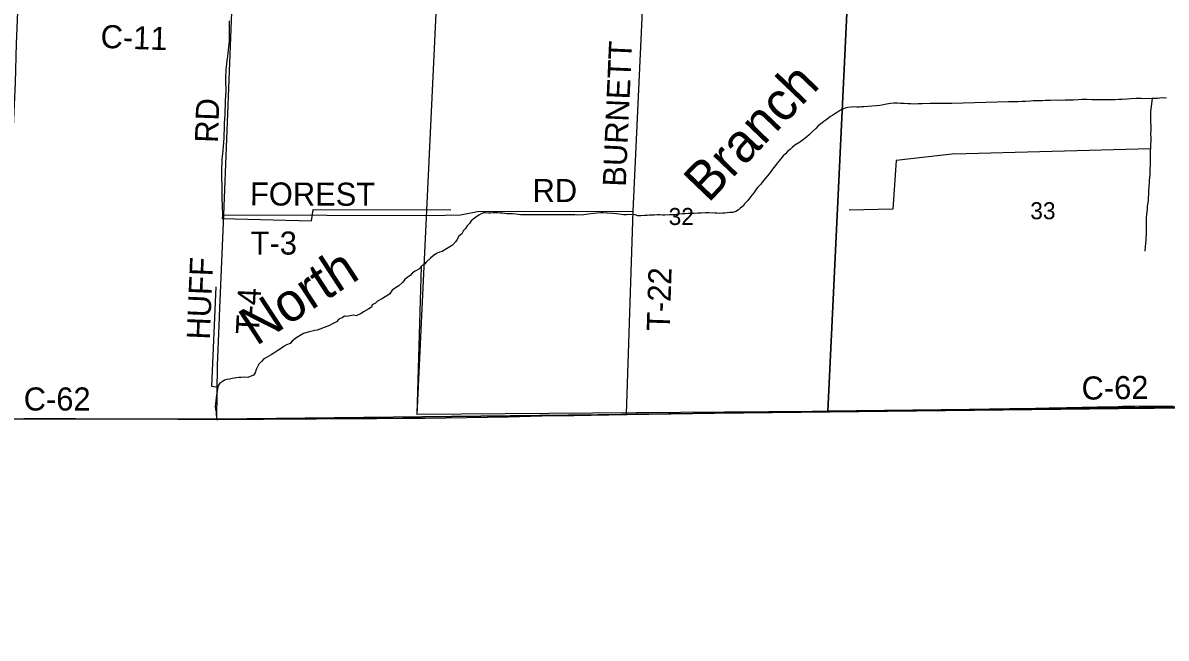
# Model space of a CAD drawing. Extents: x 1588073 to 2013523, y 1090242 to 1357120.
# Drawn here: x 1715757 to 1730620, y 1183841 to 1191839 of the extents above; entities that cross this region are included whole.
import ezdxf

# ---------------------------------------------------------------- set-up
doc = ezdxf.new("R2010")
doc.units = 0
for name, color, linetype in [('GM_X_Adjacent_County', 7, 'Continuous'), ('GM_X_County', 7, 'Continuous'), ('GM_X_County_Road', 7, 'Continuous'), ('GM_X_County_Road_Text', 7, 'Continuous'), ('GM_X_Minor_River', 7, 'Continuous'), ('GM_X_Minor_River_Text', 7, 'Continuous'), ('GM_X_Section', 7, 'Continuous'), ('GM_X_Section_Text', 7, 'Continuous'), ('GM_X_Township', 7, 'Continuous'), ('GM_X_Township_Road', 7, 'Continuous'), ('GM_X_Township_Road_Text', 7, 'Continuous')]:
    doc.layers.add(name, color=color, linetype=linetype)

msp = doc.modelspace()

# ---------------------------------------------------------------- linework, layer by layer
at = {"layer": 'GM_X_Adjacent_County'}
msp.add_lwpolyline([(1715330, 1181501), (1715395, 1185244), (1715459, 1186693), (1718286, 1186687), (1723611, 1186748), (1724750, 1186765), (1730001, 1186827), (1731389, 1186838), (1731609, 1186841), (1734077, 1186854), (1734258, 1186854), (1736260, 1186860), (1738911, 1186836), (1742235, 1186736), (1744864, 1186602), (1744883, 1186601), (1747540, 1186457), (1752834, 1186185), (1753019, 1186176), (1755657, 1186096)], dxfattribs=at)
at = {"layer": 'GM_X_County'}
msp.add_lwpolyline([(1731389, 1186838), (1730001, 1186827), (1724750, 1186765), (1723611, 1186748), (1718286, 1186687), (1715459, 1186693), (1715659, 1191058), (1715676, 1191570), (1715690, 1191983), (1715692, 1192031), (1715700, 1192279), (1715713, 1192667), (1715725, 1192999), (1715734, 1193264), (1715869, 1197244), (1715871, 1197331), (1715995, 1202563), (1715999, 1202734), (1716081, 1206208), (1716166, 1207871), (1716328, 1213224), (1716399, 1214814), (1716424, 1215762), (1716495, 1218461)], dxfattribs=at)
at = {"layer": 'GM_X_County_Road'}
for points in [[(1723606, 1186753), (1723633, 1186754), (1723729, 1186757), (1724152, 1186763), (1724507, 1186766), (1724723, 1186770), (1724738, 1186770), (1724854, 1186772), (1725088, 1186773), (1725573, 1186781), (1725819, 1186785), (1726325, 1186790), (1726482, 1186793), (1726729, 1186796), (1726821, 1186798), (1727008, 1186801), (1727346, 1186807), (1727526, 1186809), (1727779, 1186814), (1728061, 1186816), (1728583, 1186825), (1728921, 1186832), (1729101, 1186835), (1729325, 1186841), (1729728, 1186847), (1729998, 1186854), (1730053, 1186855), (1730211, 1186857), (1730710, 1186861)], [(1715455, 1186690), (1715771, 1186697), (1716039, 1186696), (1716439, 1186695), (1716840, 1186692), (1717289, 1186690), (1717473, 1186690), (1717772, 1186689), (1717985, 1186687), (1718277, 1186685), (1718287, 1186685), (1718569, 1186687), (1718884, 1186688), (1719255, 1186691), (1719574, 1186691), (1719932, 1186695), (1720358, 1186698), (1720696, 1186700), (1720985, 1186701), (1722065, 1186720), (1722505, 1186731), (1722702, 1186734), (1722918, 1186736), (1723375, 1186745), (1723539, 1186751), (1723606, 1186753)]]:
    msp.add_lwpolyline(points, dxfattribs=at)
at = {"layer": 'GM_X_Minor_River'}
for p, q in [((1727859, 1190136), (1730415, 1190207)), ((1727871, 1190135), (1727112, 1190052)), ((1727112, 1190052), (1727066, 1189419)), ((1727112, 1190052), (1727112, 1190052)), ((1719507, 1189264), (1719532, 1189408)), ((1719532, 1189408), (1719532, 1189412)), ((1719532, 1189412), (1721320, 1189410)), ((1727066, 1189419), (1726500, 1189405)), ((1727066, 1189419), (1727066, 1189419)), ((1718347, 1189295), (1719507, 1189264)), ((1719507, 1189264), (1719507, 1189264)), ((1720881, 1186759), (1720937, 1188674)), ((1718264, 1188407), (1718210, 1187117)), ((1718210, 1187117), (1718210, 1187117)), ((1718210, 1187117), (1718291, 1187102))]:
    msp.add_line(p, q, dxfattribs=at)
for points in [[(1718440, 1191867), (1718438, 1191839), (1718438, 1191753), (1718440, 1191715), (1718440, 1191638), (1718438, 1191602), (1718432, 1191522), (1718424, 1191484), (1718420, 1191448), (1718416, 1191400), (1718410, 1191355), (1718404, 1191299), (1718400, 1191269), (1718396, 1191233), (1718394, 1191199), (1718392, 1191155), (1718390, 1191092), (1718392, 1191042), (1718394, 1191002), (1718394, 1190966), (1718392, 1190890), (1718387, 1190830), (1718385, 1190795), (1718385, 1190757), (1718383, 1190719), (1718381, 1190685), (1718381, 1190653), (1718379, 1190587), (1718375, 1190545), (1718375, 1190510), (1718373, 1190476), (1718373, 1190438), (1718371, 1190408), (1718369, 1190376), (1718369, 1190348), (1718365, 1190280), (1718359, 1190242), (1718355, 1190181), (1718351, 1190137), (1718349, 1190107), (1718345, 1190065), (1718343, 1190009), (1718339, 1189969), (1718339, 1189858), (1718341, 1189822), (1718341, 1189794), (1718343, 1189760), (1718343, 1189724), (1718345, 1189696), (1718345, 1189535), (1718347, 1189495), (1718347, 1189463), (1718349, 1189429), (1718351, 1189379), (1718351, 1189338), (1718347, 1189296), (1718347, 1189295)], [(1730625, 1190861), (1730569, 1190863), (1730507, 1190858), (1730435, 1190856), (1730367, 1190854), (1730295, 1190856), (1730231, 1190856), (1730159, 1190851), (1730111, 1190849), (1730049, 1190845), (1730003, 1190843), (1729958, 1190841), (1729922, 1190841), (1729874, 1190839), (1729786, 1190838), (1729742, 1190840), (1729688, 1190838), (1729654, 1190838), (1729588, 1190842), (1729526, 1190844), (1729474, 1190841), (1729410, 1190835), (1729350, 1190833), (1729306, 1190833), (1729255, 1190831), (1729215, 1190833), (1729111, 1190832), (1729079, 1190830), (1729045, 1190830), (1729013, 1190828), (1728951, 1190824), (1728891, 1190824), (1728857, 1190822), (1728791, 1190819), (1728747, 1190819), (1728695, 1190815), (1728655, 1190815), (1728617, 1190813), (1728569, 1190811), (1727835, 1190792)], [(1730437, 1190856), (1730418, 1190688), (1730418, 1190666), (1730416, 1190628), (1730416, 1190559), (1730420, 1190497), (1730420, 1190445), (1730418, 1190395), (1730421, 1190347), (1730421, 1190305), (1730417, 1190255), (1730415, 1190210), (1730413, 1190182), (1730413, 1190138), (1730411, 1190098), (1730411, 1190068), (1730411, 1190024), (1730408, 1189908), (1730406, 1189878), (1730402, 1189821), (1730400, 1189797), (1730398, 1189775), (1730396, 1189709), (1730392, 1189661), (1730389, 1189609), (1730387, 1189569), (1730385, 1189539), (1730381, 1189498), (1730375, 1189456), (1730371, 1189412), (1730363, 1189356), (1730361, 1189298), (1730359, 1189242), (1730360, 1189192), (1730362, 1189139), (1730358, 1189083), (1730356, 1189043), (1730354, 1189017), (1730350, 1188971), (1730348, 1188931), (1730344, 1188871)], [(1727835, 1190792), (1727737, 1190792), (1727701, 1190792), (1727666, 1190790), (1727606, 1190790), (1727550, 1190792), (1727450, 1190788), (1727398, 1190786), (1727339, 1190784), (1727301, 1190788), (1727261, 1190788), (1727215, 1190792), (1727165, 1190792), (1727127, 1190794), (1727081, 1190794), (1727038, 1190792), (1726986, 1190782), (1726946, 1190772), (1726896, 1190766), (1726850, 1190762), (1726794, 1190758), (1726744, 1190754), (1726689, 1190748), (1726661, 1190746), (1726633, 1190742), (1726597, 1190744), (1726563, 1190746), (1726523, 1190744), (1726481, 1190740), (1726449, 1190732), (1726388, 1190706), (1726334, 1190672), (1726286, 1190641), (1726256, 1190623), (1726196, 1190575), (1726168, 1190557), (1726132, 1190529), (1726097, 1190499), (1726065, 1190465), (1726015, 1190419), (1725977, 1190385), (1725949, 1190359), (1725905, 1190324), (1725871, 1190296), (1725843, 1190282), (1725794, 1190248), (1725758, 1190218), (1725730, 1190194), (1725696, 1190166), (1725670, 1190138), (1725640, 1190110), (1725608, 1190068), (1725564, 1190015), (1725540, 1189987), (1725515, 1189955), (1725473, 1189895), (1725439, 1189853), (1725407, 1189815), (1725371, 1189773), (1725345, 1189740), (1725309, 1189698), (1725287, 1189668), (1725261, 1189628), (1725216, 1189576), (1725182, 1189530), (1725140, 1189486), (1725120, 1189456), (1725088, 1189435), (1725060, 1189411), (1725026, 1189387), (1724982, 1189373), (1724947, 1189373), (1724911, 1189371), (1724881, 1189367), (1724851, 1189365), (1724809, 1189363), (1724779, 1189365), (1724751, 1189367), (1724675, 1189371), (1724630, 1189369), (1724576, 1189365), (1724532, 1189367), (1724480, 1189363), (1724444, 1189363), (1724404, 1189361), (1724368, 1189357), (1724332, 1189357), (1724279, 1189351), (1724227, 1189345), (1724191, 1189345), (1724163, 1189343), (1724103, 1189339), (1724071, 1189341), (1724037, 1189343), (1724007, 1189343), (1723964, 1189341), (1723934, 1189341), (1723902, 1189339), (1723872, 1189337), (1723844, 1189335), (1723790, 1189329)], [(1723790, 1189329), (1723750, 1189331), (1723718, 1189343), (1723631, 1189349), (1723603, 1189345), (1723563, 1189345), (1723473, 1189356), (1723427, 1189360), (1723352, 1189364), (1723302, 1189370), (1723272, 1189372), (1723180, 1189360), (1723104, 1189352), (1723050, 1189344), (1722967, 1189340), (1722931, 1189342), (1722875, 1189342), (1722841, 1189344), (1722793, 1189346), (1722686, 1189342), (1722630, 1189344), (1722464, 1189344), (1722391, 1189342), (1722319, 1189344), (1722225, 1189344), (1722165, 1189354), (1722121, 1189358), (1722050, 1189358), (1722022, 1189360), (1721994, 1189364), (1721960, 1189366), (1721932, 1189368), (1721872, 1189368), (1721838, 1189366), (1721810, 1189366), (1721772, 1189368), (1721743, 1189368), (1721715, 1189358), (1721683, 1189338), (1721629, 1189300), (1721585, 1189266), (1721563, 1189231), (1721533, 1189203), (1721513, 1189165), (1721485, 1189139), (1721462, 1189095), (1721422, 1189061), (1721402, 1189025), (1721382, 1188991), (1721344, 1188950), (1721264, 1188902), (1721208, 1188868), (1721171, 1188858), (1721135, 1188842), (1721089, 1188812), (1721055, 1188780), (1721003, 1188734), (1720977, 1188704), (1720949, 1188686), (1720903, 1188639), (1720856, 1188613), (1720820, 1188589), (1720792, 1188557), (1720752, 1188529), (1720720, 1188499), (1720696, 1188467), (1720646, 1188423), (1720600, 1188397), (1720557, 1188363), (1720525, 1188312), (1720465, 1188278), (1720431, 1188258), (1720369, 1188222), (1720339, 1188196), (1720299, 1188172), (1720290, 1188144), (1720256, 1188120), (1720186, 1188082), (1720154, 1188062), (1720088, 1188030), (1720054, 1188038), (1720010, 1188030), (1719967, 1188024), (1719937, 1188026), (1719907, 1188007), (1719865, 1187987), (1719835, 1187955), (1719773, 1187923), (1719743, 1187905), (1719582, 1187845), (1719554, 1187839), (1719478, 1187823), (1719406, 1187801), (1719341, 1187763), (1719307, 1187741), (1719257, 1187703), (1719231, 1187670), (1719183, 1187652), (1719153, 1187638), (1719117, 1187612), (1719070, 1187582)], [(1719070, 1187582), (1719020, 1187544), (1718986, 1187524), (1718922, 1187490), (1718890, 1187474), (1718858, 1187436), (1718824, 1187402), (1718808, 1187367), (1718790, 1187335), (1718775, 1187291), (1718753, 1187261), (1718681, 1187229), (1718633, 1187233), (1718593, 1187231), (1718563, 1187229), (1718478, 1187217), (1718444, 1187209), (1718410, 1187203), (1718378, 1187195), (1718348, 1187173), (1718318, 1187155), (1718300, 1187129), (1718286, 1187085), (1718282, 1187042), (1718276, 1187006), (1718268, 1186964), (1718266, 1186924), (1718260, 1186888), (1718258, 1186856), (1718260, 1186814), (1718268, 1186779), (1718268, 1186749), (1718267, 1186736)]]:
    msp.add_lwpolyline(points, dxfattribs=at)
at = {"layer": 'GM_X_Section'}
for points in [[(1726471, 1192058), (1731817, 1192153), (1731594, 1186855), (1731374, 1186853), (1726222, 1186791)], [(1721128, 1191966), (1726471, 1192058), (1726222, 1186791), (1726021, 1186789), (1720881, 1186747)]]:
    msp.add_lwpolyline(points, close=True, dxfattribs=at)
at = {"layer": 'GM_X_Township'}
msp.add_lwpolyline([(1731389, 1186838), (1730001, 1186827), (1724750, 1186765), (1723611, 1186748), (1718286, 1186687), (1715459, 1186693), (1715659, 1191058), (1715676, 1191570), (1715690, 1191983), (1715692, 1192031), (1715700, 1192279), (1715713, 1192667), (1715725, 1192999), (1715734, 1193264), (1715869, 1197244), (1715871, 1197331), (1715995, 1202563), (1715999, 1202734), (1716081, 1206208), (1716166, 1207871), (1716328, 1213224), (1716399, 1214814), (1716424, 1215762), (1716495, 1218461)], dxfattribs=at)
at = {"layer": 'GM_X_Township_Road'}
for points in [[(1723606, 1186753), (1723692, 1189393), (1723812, 1191997)], [(1718313, 1188015), (1718313, 1188025), (1718370, 1189344), (1718472, 1191977)], [(1718370, 1189344), (1721049, 1189337), (1721445, 1189344), (1721668, 1189389), (1723692, 1189393)], [(1718277, 1186685), (1718286, 1187386), (1718313, 1188015)]]:
    msp.add_lwpolyline(points, dxfattribs=at)

# ---------------------------------------------------------------- texts
at = {"layer": 'GM_X_County_Road_Text'}
for s, rotation, p in [('C-11', 357.9422, (1716763, 1191515)), ('C-62', 0.7128, (1729522, 1186941)), ('C-62', 0.0061, (1715768, 1186800))]:
    msp.add_text(s, height=300, rotation=rotation, dxfattribs=at).set_placement(p)
at = {"layer": 'GM_X_Minor_River_Text'}
for s, rotation, p in [('Branch', 46.1901, (1724667, 1189488)), ('North', 33.1095, (1718788, 1187632))]:
    msp.add_text(s, height=500.3, rotation=rotation, dxfattribs=at).set_placement(p)
at = {"layer": 'GM_X_Section_Text'}
for s, p in [('33', (1728853, 1189287)), ('32', (1724152, 1189212))]:
    msp.add_text(s, height=221, rotation=0, dxfattribs=at).set_placement(p)
at = {"layer": 'GM_X_Township_Road_Text'}
for s, rotation, p in [('BURNETT', 87.4651, (1723594, 1189705)), ('RD', 88.0252, (1718292, 1190276)), ('FOREST', 359.8153, (1718709, 1189466)), ('RD', 0, (1722383, 1189510)), ('T-3', 0, (1718718, 1188827)), ('HUFF', 87.5814, (1718186, 1187718)), ('T-22', 88.2324, (1724166, 1187831)), ('T-4', 87.1359, (1718824, 1187786))]:
    msp.add_text(s, height=300, rotation=rotation, dxfattribs=at).set_placement(p)

doc.saveas('drawing.dxf')
